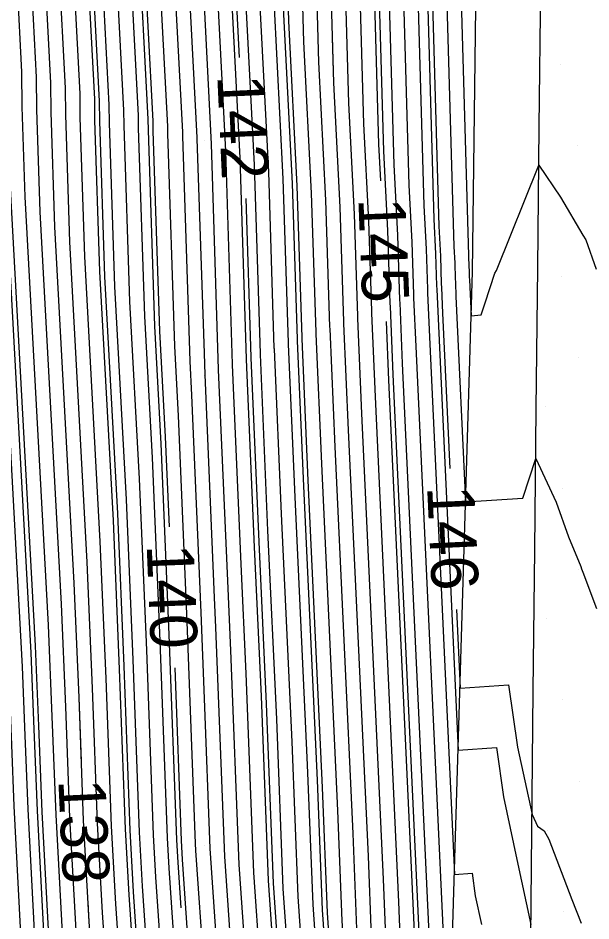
# Model space of a CAD drawing. Extents: x 2354170 to 2357230, y 866100 to 868290.
# Drawn here: x 2355312.07 to 2355336.43, y 867066.79 to 867105.21 of the extents above; entities that cross this region are included whole.
import ezdxf

# ---------------------------------------------------------------- set-up
doc = ezdxf.new("R2010")
doc.units = 0
for name, color, linetype in [('Default', 7, 'Continuous'), ('DTM Contours Major', 7, 'Continuous'), ('DTM Contours Minor', 7, 'Continuous'), ('DTM Contours Minor Text', 7, 'Continuous'), ('Exist DTM QL2 LIDAR Elevation Point', 7, 'Continuous'), ('Exist DTM Scan Elevation Point', 7, 'Continuous'), ('Exist Roads EOP', 7, 'Continuous'), ('PH Exist DTM Breakline', 7, 'Continuous')]:
    doc.layers.add(name, color=color, linetype=linetype)

msp = doc.modelspace()

# ---------------------------------------------------------------- linework, layer by layer
at = {"layer": 'Default'}
for points in [[(2355327.491, 867098.287), (2355327.412, 867099.843), (2355326.88, 867118.434), (2355326.054, 867122.272), (2355325.828, 867127.225), (2355325.801, 867128.001), (2355326.138, 867132.667), (2355325.651, 867147.599), (2355324.816, 867152.418), (2355325.847, 867157.999), (2355325.787, 867160.01), (2355325.432, 867165.433), (2355324.904, 867178.153), (2355325.277, 867184.388), (2355325.22, 867190.007), (2355325.174, 867191.277), (2355324.449, 867197.409), (2355324.414, 867197.918)], [(2355327.42, 867185.823), (2355327.186, 867181.921), (2355327.957, 867163.313), (2355328.174, 867160.009), (2355328.259, 867157.172), (2355327.64, 867153.821), (2355328.141, 867150.927), (2355328.842, 867129.445), (2355328.666, 867127.011), (2355328.707, 867125.854), (2355328.823, 867123.301), (2355329.249, 867121.323), (2355329.964, 867096.354), (2355330.029, 867095.073), (2355330.066, 867093.896), (2355330.073, 867093.742), (2355330.12, 867092.652), (2355330.428, 867086.041)], [(2355318.5, 867083.553), (2355318.338, 867087.387), (2355318.094, 867091.884), (2355317.815, 867100.406), (2355317.811, 867100.824), (2355317.39, 867108.89), (2355316.199, 867115.318), (2355316.097, 867124.339), (2355315.858, 867131.465), (2355316.226, 867138.476), (2355316.098, 867142.51), (2355315.273, 867149.522), (2355316.353, 867156.925), (2355316.079, 867165.221), (2355315.61, 867172.711), (2355316.108, 867179.624), (2355316.098, 867179.9), (2355316.059, 867183.238)], [(2355317.692, 867055.498), (2355317.277, 867060.748), (2355316.792, 867067.898), (2355316.641, 867070.696), (2355316.385, 867077.502), (2355316.119, 867083.829), (2355315.545, 867094.423), (2355315.333, 867100.859), (2355315.325, 867101.757), (2355315.007, 867107.856), (2355314.107, 867112.716), (2355313.948, 867126.737), (2355313.765, 867132.204), (2355314.047, 867137.582), (2355313.844, 867143.961), (2355313.215, 867149.308), (2355314.039, 867154.952), (2355314.029, 867155.229)], [(2355310.547, 867152.588), (2355310.567, 867151.992), (2355310.128, 867148.986), (2355310.463, 867146.139), (2355310.779, 867136.242), (2355310.625, 867133.312), (2355310.725, 867130.333), (2355310.968, 867108.814), (2355311.433, 867106.305), (2355311.597, 867103.156), (2355311.611, 867101.538), (2355311.72, 867098.231), (2355312.79, 867078.493), (2355312.933, 867075.09), (2355313.071, 867071.429), (2355313.383, 867065.635), (2355313.648, 867061.739), (2355314.003, 867057.238), (2355314.087, 867052.767)], [(2355329.989, 866992.364), (2355328.611, 867019.517), (2355328.625, 867022.101), (2355328.606, 867024.663), (2355327.579, 867041.781), (2355327.5, 867044.772), (2355326.989, 867059.514), (2355326.729, 867062.74), (2355326.474, 867066.458), (2355326.315, 867070.517), (2355325.55, 867086.958), (2355325.335, 867091.992), (2355325.331, 867092.073), (2355325.159, 867097.465), (2355324.861, 867103.331), (2355324.511, 867115.545), (2355323.285, 867121.243), (2355322.95, 867128.596), (2355322.936, 867128.99), (2355323.435, 867135.889), (2355323.161, 867144.271), (2355321.993, 867151.015)], [(2355329.295, 866992.621), (2355327.966, 867018.821), (2355327.985, 867022.333), (2355327.959, 867025.814), (2355327.009, 867041.648), (2355326.915, 867045.179), (2355326.444, 867058.776), (2355326.144, 867062.504), (2355325.848, 867066.8), (2355325.666, 867071.49), (2355324.979, 867086.246), (2355324.743, 867091.773), (2355324.74, 867091.845), (2355324.551, 867097.764), (2355324.223, 867104.203), (2355323.919, 867114.822), (2355322.593, 867120.985), (2355322.23, 867128.938), (2355322.22, 867129.237), (2355322.759, 867136.694), (2355322.539, 867143.439), (2355321.287, 867150.664)], [(2355327.518, 867150.095), (2355328.166, 867130.25), (2355327.95, 867127.259), (2355327.987, 867126.197), (2355328.131, 867123.044), (2355328.656, 867120.6), (2355329.326, 867097.226), (2355329.42, 867095.372), (2355329.475, 867093.668), (2355329.481, 867093.523), (2355329.549, 867091.94), (2355330.627, 867068.771), (2355331.377, 867068.821), (2355331.512, 867067.859), (2355331.779, 867066.632)], [(2355321.516, 867011.861), (2355321.583, 867024.647), (2355321.488, 867037.321), (2355321.308, 867040.321), (2355321.071, 867049.248), (2355320.996, 867051.395), (2355320.291, 867060.139), (2355319.975, 867064.738), (2355319.633, 867069.784), (2355319.616, 867070.085), (2355319.262, 867079.513), (2355318.893, 867088.277), (2355318.732, 867091.249), (2355318.435, 867100.293), (2355318.432, 867100.591), (2355317.985, 867109.148), (2355316.722, 867115.968), (2355316.635, 867123.739), (2355316.382, 867131.28), (2355316.771, 867138.699), (2355316.661, 867142.147), (2355315.787, 867149.576)], [(2355316.301, 867149.63), (2355317.225, 867141.784), (2355317.316, 867138.922), (2355316.905, 867131.096), (2355317.172, 867123.14), (2355317.245, 867116.618), (2355318.581, 867109.407), (2355319.054, 867100.358), (2355319.055, 867100.18), (2355319.369, 867090.615), (2355319.448, 867089.166), (2355319.837, 867079.915), (2355319.975, 867076.251), (2355320.223, 867069.876), (2355320.876, 867060.375), (2355321.541, 867052.133), (2355321.655, 867048.841), (2355321.878, 867040.454), (2355322.135, 867036.17), (2355322.223, 867024.415), (2355322.161, 867012.557)], [(2355323.451, 867013.949), (2355323.503, 867023.952), (2355323.429, 867033.869), (2355323.018, 867040.719), (2355322.824, 867048.027), (2355322.631, 867053.609), (2355322.047, 867060.848), (2355321.473, 867069.192), (2355321.119, 867078.299), (2355320.981, 867081.264), (2355320.597, 867090.241), (2355320.596, 867090.251), (2355320.29, 867099.857), (2355319.975, 867106.044), (2355319.772, 867109.924), (2355318.292, 867117.919), (2355318.246, 867121.941), (2355317.952, 867130.726), (2355318.406, 867139.369), (2355318.352, 867141.058), (2355317.33, 867149.737)], [(2355324.096, 867014.645), (2355324.143, 867023.721), (2355324.076, 867032.718), (2355323.588, 867040.852), (2355323.409, 867047.62), (2355323.176, 867054.347), (2355322.632, 867061.085), (2355322.098, 867068.85), (2355321.768, 867077.326), (2355321.552, 867081.976), (2355321.189, 867090.46), (2355321.188, 867090.479), (2355320.898, 867099.558), (2355320.396, 867109.436), (2355320.366, 867110.489), (2355319.975, 867112.305), (2355318.815, 867118.57), (2355318.784, 867121.341), (2355318.475, 867130.541), (2355318.95, 867139.592), (2355318.915, 867140.695), (2355317.845, 867149.79)], [(2355323.803, 867061.558), (2355323.348, 867068.167), (2355323.067, 867075.381), (2355322.694, 867083.4), (2355322.374, 867090.898), (2355322.372, 867090.934), (2355322.116, 867098.96), (2355321.672, 867107.692), (2355321.55, 867111.933), (2355319.975, 867119.255), (2355319.861, 867119.87), (2355319.858, 867120.142), (2355319.522, 867130.172), (2355319.975, 867138.805), (2355320.055, 867139.916), (2355320.049, 867140.111), (2355319.975, 867140.539), (2355318.874, 867149.898)], [(2355317.645, 867007.686), (2355317.741, 867026.035), (2355317.656, 867037.389), (2355317.638, 867038.357), (2355317.418, 867045.644), (2355317.275, 867053.278), (2355316.672, 867060.913), (2355316.224, 867067.521), (2355316.046, 867070.818), (2355315.81, 867077.1), (2355315.564, 867082.94), (2355314.907, 867095.057), (2355314.713, 867100.972), (2355314.704, 867101.99), (2355314.411, 867107.597), (2355313.583, 867112.066), (2355313.411, 867127.336), (2355313.242, 867132.389), (2355313.503, 867137.359), (2355313.28, 867144.324), (2355312.7, 867149.254)], [(2355318.935, 867009.078), (2355319.022, 867025.572), (2355318.923, 867038.821), (2355318.914, 867039.26), (2355318.658, 867047.761), (2355318.584, 867051.694), (2355317.882, 867060.583), (2355317.36, 867068.275), (2355317.236, 867070.574), (2355316.961, 867077.905), (2355316.674, 867084.719), (2355316.182, 867093.788), (2355315.954, 867100.746), (2355315.947, 867101.523), (2355315.603, 867108.114), (2355314.63, 867113.367), (2355314.486, 867126.137), (2355314.288, 867132.019), (2355314.592, 867137.806), (2355314.407, 867143.598), (2355313.729, 867149.362)], [(2355319.58, 867009.774), (2355319.662, 867025.341), (2355319.556, 867039.537), (2355319.552, 867039.712), (2355319.278, 867048.82), (2355319.239, 867050.902), (2355318.487, 867060.418), (2355317.928, 867068.652), (2355317.831, 867070.452), (2355317.536, 867078.307), (2355317.229, 867085.608), (2355316.82, 867093.153), (2355316.574, 867100.632), (2355316.568, 867101.29), (2355316.198, 867108.373), (2355315.153, 867114.017), (2355315.023, 867125.538), (2355314.812, 867131.834), (2355315.137, 867138.029), (2355314.971, 867143.235), (2355314.244, 867149.415)], [(2355320.225, 867010.47), (2355320.302, 867025.109), (2355320.194, 867039.623), (2355320.168, 867040.056), (2355319.975, 867047.306), (2355319.897, 867049.879), (2355319.893, 867050.11), (2355319.092, 867060.252), (2355318.496, 867069.03), (2355318.426, 867070.329), (2355318.111, 867078.709), (2355317.783, 867086.498), (2355317.457, 867092.519), (2355317.194, 867100.519), (2355317.189, 867101.057), (2355316.794, 867108.631), (2355315.676, 867114.667), (2355315.56, 867124.938), (2355315.335, 867131.65), (2355315.682, 867138.252), (2355315.534, 867142.872), (2355314.758, 867149.469)], [(2355319.975, 867149.39), (2355321.294, 867141.775), (2355321.407, 867138.305), (2355320.787, 867129.732), (2355320.791, 867129.624), (2355321.209, 867120.471), (2355322.735, 867113.378), (2355322.947, 867105.948), (2355323.333, 867098.362), (2355323.556, 867091.39), (2355323.558, 867091.335), (2355323.837, 867084.823), (2355324.367, 867073.435), (2355324.598, 867067.484), (2355324.973, 867062.031), (2355325.355, 867057.3), (2355325.746, 867045.993), (2355325.869, 867041.383), (2355326.664, 867028.115), (2355326.704, 867022.796), (2355326.676, 867017.429), (2355327.908, 866993.135)], [(2355326.896, 867149.263), (2355327.49, 867131.056), (2355327.233, 867127.506), (2355327.267, 867126.54), (2355327.439, 867122.787), (2355328.064, 867119.878), (2355328.688, 867098.098), (2355328.811, 867095.671), (2355328.883, 867093.44), (2355328.889, 867093.305), (2355328.978, 867091.228), (2355330.213, 867064.68)], [(2355326.273, 867148.431), (2355326.814, 867131.861), (2355326.517, 867127.753), (2355326.548, 867126.882), (2355326.746, 867122.529), (2355327.472, 867119.156), (2355328.05, 867098.97), (2355328.203, 867095.97), (2355328.291, 867093.212), (2355328.297, 867093.086), (2355328.406, 867090.517), (2355329.563, 867065.653)], [(2355309.336, 867146.865), (2355309.689, 867135.796), (2355309.578, 867133.681), (2355309.65, 867131.532), (2355309.922, 867107.513), (2355310.241, 867105.787), (2355310.354, 867103.622), (2355310.371, 867101.764), (2355310.445, 867099.5), (2355311.681, 867076.714), (2355311.783, 867074.285), (2355311.881, 867071.673), (2355312.247, 867064.88), (2355312.438, 867062.07), (2355312.694, 867058.822), (2355313.08, 867038.234), (2355313.172, 867035.195), (2355313.225, 867032.377), (2355313.26, 867027.655), (2355313.13, 867002.814)], [(2355309.899, 867146.502), (2355310.234, 867136.019), (2355310.102, 867133.497), (2355310.188, 867130.933), (2355310.445, 867108.164), (2355310.837, 867106.046), (2355310.976, 867103.389), (2355310.991, 867101.651), (2355311.083, 867098.865), (2355312.235, 867077.603), (2355312.358, 867074.688), (2355312.476, 867071.551), (2355312.815, 867065.257), (2355313.043, 867061.904), (2355313.349, 867058.03), (2355313.7, 867039.293), (2355313.81, 867035.647), (2355313.858, 867033.093), (2355313.9, 867027.423), (2355313.775, 867003.51)], [(2355328.349, 867065.433), (2355328.264, 867067.598), (2355327.264, 867089.093), (2355327.112, 867092.648), (2355327.107, 867092.757), (2355326.985, 867096.568), (2355326.774, 867100.715), (2355326.288, 867117.711), (2355325.362, 867122.015), (2355325.109, 867127.568), (2355325.085, 867128.248), (2355325.463, 867133.472), (2355325.029, 867146.767)], [(2355311.026, 867145.776), (2355311.324, 867136.466), (2355311.148, 867133.127), (2355311.262, 867129.734), (2355311.491, 867109.464), (2355312.028, 867106.563), (2355312.218, 867102.922), (2355312.232, 867101.425), (2355312.358, 867097.596), (2355313.345, 867079.382), (2355313.509, 867075.492), (2355313.666, 867071.307), (2355313.952, 867066.012), (2355314.253, 867061.574), (2355314.658, 867056.446), (2355314.94, 867041.41), (2355315.086, 867036.55), (2355315.124, 867034.525), (2355315.181, 867026.961), (2355315.065, 867004.902)], [(2355330.311, 867012.842), (2355329.901, 867020.909), (2355329.905, 867021.639), (2355329.9, 867022.362), (2355328.719, 867042.046), (2355328.669, 867043.958), (2355328.079, 867060.99), (2355327.9, 867063.213), (2355327.724, 867065.775), (2355327.615, 867068.571), (2355326.693, 867088.382), (2355326.52, 867092.429), (2355326.515, 867092.529), (2355326.377, 867096.867), (2355326.137, 867101.587), (2355325.696, 867116.989), (2355324.67, 867121.757), (2355324.389, 867127.91), (2355324.368, 867128.495), (2355324.787, 867134.278), (2355324.406, 867145.935)], [(2355311.59, 867145.413), (2355311.868, 867136.689), (2355311.672, 867132.943), (2355311.799, 867129.134), (2355312.014, 867110.115), (2355312.624, 867106.822), (2355312.84, 867102.689), (2355312.852, 867101.312), (2355312.995, 867096.961), (2355313.9, 867080.271), (2355314.084, 867075.894), (2355314.261, 867071.185), (2355314.52, 867066.389), (2355314.858, 867061.409), (2355315.312, 867055.654), (2355315.559, 867042.469), (2355315.724, 867037.002), (2355315.757, 867035.241), (2355315.821, 867026.729), (2355315.71, 867005.598)], [(2355327.215, 866993.392), (2355326.031, 867016.733), (2355326.064, 867023.027), (2355326.017, 867029.266), (2355325.299, 867041.25), (2355325.162, 867046.4), (2355324.81, 867056.562), (2355324.388, 867061.794), (2355323.973, 867067.825), (2355323.717, 867074.408), (2355323.266, 867084.111), (2355322.966, 867091.117), (2355322.964, 867091.162), (2355322.725, 867098.661), (2355322.31, 867106.82), (2355322.142, 867112.655), (2355320.517, 867120.213), (2355320.071, 867129.966), (2355320.071, 867129.979), (2355320.731, 867139.111), (2355320.672, 867140.943), (2355319.975, 867144.964)], [(2355317, 867006.99), (2355317.101, 867026.266), (2355317.023, 867036.673), (2355317, 867037.905), (2355316.799, 867044.586), (2355316.621, 867054.07), (2355316.067, 867061.078), (2355315.656, 867067.144), (2355315.451, 867070.94), (2355315.235, 867076.698), (2355315.009, 867082.05), (2355314.27, 867095.692), (2355314.093, 867101.085), (2355314.082, 867102.223), (2355313.815, 867107.339), (2355313.06, 867111.415), (2355312.874, 867127.936), (2355312.718, 867132.573), (2355312.958, 867137.136), (2355312.717, 867144.687)], [(2355317.46, 867144.211), (2355317.788, 867141.421), (2355317.861, 867139.145), (2355317.428, 867130.911), (2355317.709, 867122.54), (2355317.769, 867117.269), (2355319.177, 867109.665), (2355319.675, 867100.124), (2355319.675, 867100.066), (2355319.975, 867090.946), (2355320.005, 867090.023), (2355320.005, 867090.023), (2355320.409, 867080.553), (2355320.469, 867079.272), (2355320.848, 867069.534), (2355321.462, 867060.612), (2355322.086, 867052.871), (2355322.24, 867048.434), (2355322.345, 867044.464)], [(2355328.236, 867040.46), (2355328.149, 867041.914), (2355328.084, 867044.365), (2355327.534, 867060.252), (2355327.314, 867062.977), (2355327.099, 867066.117), (2355326.965, 867069.544), (2355326.122, 867087.67), (2355325.927, 867092.211), (2355325.923, 867092.301), (2355325.768, 867097.166), (2355325.499, 867102.459), (2355325.103, 867116.267), (2355323.978, 867121.5), (2355323.669, 867128.253), (2355323.652, 867128.742), (2355324.111, 867135.083), (2355323.942, 867140.243)], [(2355324.752, 867027.657), (2355324.723, 867031.568), (2355324.158, 867040.985), (2355323.993, 867047.213), (2355323.72, 867055.086), (2355323.217, 867061.321), (2355322.723, 867068.509), (2355322.418, 867076.353), (2355322.123, 867082.688), (2355321.781, 867090.679), (2355321.78, 867090.706), (2355321.507, 867099.259), (2355321.034, 867108.564), (2355320.958, 867111.211), (2355319.975, 867115.78), (2355319.338, 867119.22), (2355319.321, 867120.742), (2355319.098, 867127.391)], [(2355327.32, 867025.867), (2355327.311, 867026.965), (2355326.439, 867041.516), (2355326.331, 867045.586), (2355325.9, 867058.038), (2355325.559, 867062.267), (2355325.223, 867067.142), (2355325.016, 867072.462), (2355324.408, 867085.535), (2355324.151, 867091.554), (2355324.148, 867091.618), (2355323.942, 867098.063), (2355323.585, 867105.075), (2355323.327, 867114.1), (2355321.901, 867120.728), (2355321.678, 867125.61)], [(2355330.433, 867122.767), (2355331.239, 867094.61), (2355331.246, 867094.475), (2355331.25, 867094.351), (2355331.258, 867094.18), (2355331.263, 867094.075), (2355331.334, 867092.545), (2355331.761, 867092.574), (2355331.929, 867093.094), (2355332.349, 867094.347), (2355332.417, 867094.468), (2355334.215, 867098.947), (2355335.143, 867097.581), (2355336.087, 867095.965), (2355336.209, 867095.779), (2355336.648, 867094.52)], [(2355329.841, 867122.045), (2355330.601, 867095.482), (2355330.637, 867094.774), (2355330.658, 867094.124), (2355330.666, 867093.961), (2355330.691, 867093.363), (2355331.098, 867084.62), (2355333.538, 867084.785), (2355334.083, 867086.469), (2355334.945, 867084.609), (2355335.481, 867083.129), (2355336.003, 867081.874), (2355336.035, 867081.767), (2355336.083, 867081.632), (2355336.664, 867080.091)], [(2355316.436, 867021.635), (2355316.461, 867026.498), (2355316.39, 867035.957), (2355316.362, 867037.453), (2355316.179, 867043.527), (2355315.967, 867054.862), (2355315.462, 867061.244), (2355315.088, 867066.766), (2355314.856, 867071.062), (2355314.659, 867076.296), (2355314.455, 867081.161), (2355313.632, 867096.327), (2355313.472, 867101.198), (2355313.461, 867102.456), (2355313.22, 867107.08), (2355312.537, 867110.765), (2355312.416, 867121.488)], [(2355333.441, 867011.077), (2355332.67, 867017.86), (2355332.184, 867022.097), (2355331.898, 867024.827), (2355331.703, 867026.782), (2355330.554, 867030.731), (2355329.86, 867042.312), (2355329.838, 867043.144), (2355329.168, 867062.467), (2355329.07, 867063.686), (2355328.974, 867065.092), (2355328.914, 867066.626), (2355327.835, 867089.805), (2355327.729, 867092.292)], [(2355330.707, 867080.048), (2355330.863, 867076.695), (2355332.93, 867076.835), (2355333.302, 867074.183), (2355333.925, 867071.318), (2355334.151, 867070.823), (2355334.445, 867070.631), (2355334.643, 867070.275), (2355335.618, 867067.7), (2355336.013, 867066.69)], [(2355322.47, 866977.663), (2355322.049, 866985.507), (2355321.668, 866995.449), (2355320.871, 867011.165), (2355320.942, 867024.878), (2355320.841, 867038.472), (2355320.738, 867040.189), (2355320.486, 867049.655), (2355320.452, 867050.657), (2355319.975, 867056.565), (2355319.697, 867060.087), (2355319.065, 867069.407), (2355319.021, 867070.207), (2355318.745, 867077.558)]]:
    msp.add_lwpolyline(points, dxfattribs=at)
at = {"layer": 'DTM Contours Major'}
for points in [[(2355319.006, 867067.355), (2355318.875, 867069.281), (2355318.823, 867070.248), (2355318.495, 867078.977), (2355318.153, 867087.091), (2355317.882, 867092.096), (2355317.608, 867100.444), (2355317.604, 867100.902), (2355317.191, 867108.804), (2355316.025, 867115.101), (2355315.918, 867124.539), (2355315.684, 867131.527), (2355316.045, 867138.401), (2355315.91, 867142.631), (2355315.101, 867149.505), (2355316.16, 867156.76), (2355315.872, 867165.498), (2355315.774, 867167.058)], [(2355336.303, 867011.694), (2355335.572, 867012.562), (2355335.333, 867012.899), (2355333.629, 867015.18), (2355333.468, 867015.316), (2355333.291, 867016.872), (2355332.671, 867022.273), (2355332.307, 867025.754), (2355332.058, 867028.245), (2355330.594, 867033.279), (2355330.05, 867042.356), (2355330.032, 867043.008), (2355329.35, 867062.713), (2355329.265, 867063.765), (2355329.182, 867064.978), (2355329.13, 867066.301), (2355328.026, 867090.042), (2355327.902, 867092.94), (2355327.896, 867093.06), (2355327.797, 867096.169), (2355327.625, 867099.552), (2355327.316, 867110.35)]]:
    msp.add_lwpolyline(points, dxfattribs=at)
at = {"layer": 'DTM Contours Minor'}
for points in [[(2355327.933, 867150.65), (2355328.617, 867129.713), (2355328.427, 867127.094), (2355328.467, 867125.969), (2355328.592, 867123.216), (2355329.051, 867121.082), (2355329.751, 867096.645), (2355329.826, 867095.173), (2355329.869, 867093.82), (2355329.876, 867093.669), (2355329.93, 867092.415), (2355330.784, 867074.054), (2355332.412, 867074.164), (2355332.705, 867072.075), (2355333.285, 867069.41), (2355333.878, 867066.646)], [(2355329.196, 866977.019), (2355328.448, 866990.947), (2355328.371, 866992.964), (2355327.106, 867017.893), (2355327.131, 867022.641), (2355327.096, 867027.348), (2355326.249, 867041.471), (2355326.136, 867045.721), (2355325.718, 867057.792), (2355325.363, 867062.188), (2355325.015, 867067.256), (2355324.8, 867072.787), (2355324.218, 867085.297), (2355323.953, 867091.481), (2355323.95, 867091.542), (2355323.739, 867098.163), (2355323.373, 867105.366), (2355323.129, 867113.859), (2355321.67, 867120.642), (2355321.271, 867129.395), (2355321.265, 867129.567), (2355321.858, 867137.768), (2355321.709, 867142.33), (2355320.346, 867150.197)], [(2355316.816, 867149.683), (2355317.788, 867141.421), (2355317.861, 867139.145), (2355317.428, 867130.911), (2355317.709, 867122.54), (2355317.769, 867117.269), (2355319.177, 867109.665), (2355319.675, 867100.124), (2355319.675, 867100.066), (2355319.975, 867090.946), (2355320.005, 867090.023), (2355320.005, 867090.023), (2355320.409, 867080.553), (2355320.469, 867079.272), (2355320.848, 867069.534), (2355321.462, 867060.612), (2355322.086, 867052.871), (2355322.24, 867048.434), (2355322.448, 867040.587), (2355322.782, 867035.02), (2355322.863, 867024.184), (2355322.806, 867013.253)], [(2355321.488, 867103.524), (2355321.246, 867108.273), (2355321.155, 867111.452), (2355319.975, 867116.939), (2355319.512, 867119.437), (2355319.5, 867120.542), (2355319.173, 867130.295), (2355319.677, 867139.89), (2355319.666, 867140.211), (2355318.531, 867149.862)], [(2355318.558, 867018.584), (2355318.595, 867025.727), (2355318.501, 867038.343), (2355318.489, 867038.959), (2355318.245, 867047.056), (2355318.148, 867052.222), (2355317.479, 867060.693), (2355316.982, 867068.024), (2355316.84, 867070.655), (2355316.577, 867077.637), (2355316.304, 867084.126), (2355315.757, 867094.211), (2355315.54, 867100.821), (2355315.532, 867101.679), (2355315.205, 867107.942), (2355314.281, 867112.933), (2355314.127, 867126.537), (2355313.94, 867132.142), (2355314.229, 867137.657), (2355314.032, 867143.84), (2355313.386, 867149.326)], [(2355310.275, 867146.26), (2355310.597, 867136.168), (2355310.451, 867133.374), (2355310.546, 867130.533), (2355310.793, 867108.597), (2355311.234, 867106.218), (2355311.39, 867103.233), (2355311.405, 867101.576), (2355311.508, 867098.442), (2355312.605, 867078.196), (2355312.742, 867074.956), (2355312.873, 867071.47), (2355313.194, 867065.509), (2355313.446, 867061.794), (2355313.785, 867057.502), (2355314.113, 867039.999), (2355314.235, 867035.948), (2355314.28, 867033.57), (2355314.327, 867027.269), (2355314.205, 867003.974), (2355314.503, 866998.106), (2355315.003, 866985.048)], [(2355314.761, 867073.589), (2355314.659, 867076.296), (2355314.455, 867081.161), (2355313.632, 867096.327), (2355313.472, 867101.198), (2355313.461, 867102.456), (2355313.22, 867107.08), (2355312.537, 867110.765), (2355312.337, 867128.535), (2355312.195, 867132.758), (2355312.413, 867136.912), (2355312.153, 867145.05)], [(2355330.186, 867001.893), (2355329.256, 867020.213), (2355329.265, 867021.87), (2355329.253, 867023.512), (2355328.149, 867041.914), (2355328.084, 867044.365), (2355327.534, 867060.252), (2355327.314, 867062.977), (2355327.099, 867066.117), (2355326.965, 867069.544), (2355326.122, 867087.67), (2355325.927, 867092.211), (2355325.923, 867092.301), (2355325.768, 867097.166), (2355325.499, 867102.459), (2355325.443, 867104.394)], [(2355328.939, 866929.947), (2355327.791, 866957.919), (2355327.757, 866960.831), (2355327.602, 866963.718), (2355327.602, 866963.747), (2355326.241, 866989.071), (2355326.059, 866993.821), (2355324.956, 867015.573), (2355324.997, 867023.413), (2355324.939, 867031.184), (2355324.348, 867041.029), (2355324.188, 867047.078), (2355323.902, 867055.332), (2355323.413, 867061.4), (2355322.932, 867068.395), (2355322.634, 867076.029), (2355322.314, 867082.925), (2355321.979, 867090.752), (2355321.977, 867090.782), (2355321.762, 867097.531)], [(2355321.077, 866867.745), (2355320.626, 866875.933), (2355320.305, 866892.781), (2355320.284, 866893.134), (2355319.673, 866907.404), (2355318.818, 866922.114), (2355318.77, 866923.241), (2355318.864, 866937.713), (2355318.309, 866951.252), (2355318.109, 866968.515), (2355318.038, 866969.835), (2355318.036, 866969.993), (2355317.415, 866981.568), (2355316.814, 866997.249), (2355316.355, 867006.294), (2355316.461, 867026.498), (2355316.39, 867035.957), (2355316.362, 867037.453), (2355316.179, 867043.527), (2355315.967, 867054.862), (2355315.462, 867061.244), (2355315.088, 867066.766), (2355315.043, 867067.596)]]:
    msp.add_lwpolyline(points, dxfattribs=at)
at = {"layer": 'Exist DTM QL2 LIDAR Elevation Point'}
for p, q in [((2355319.975, 867100.012), (2355319.975, 867100.012)), ((2355319.975, 867090.012), (2355319.975, 867090.012)), ((2355319.975, 867080.011), (2355319.975, 867080.011)), ((2355319.975, 867070.011), (2355319.975, 867070.011))]:
    msp.add_line(p, q, dxfattribs=at)
at = {"layer": 'Exist DTM Scan Elevation Point'}
for p, q in [((2355335.147, 867103.234), (2355335.147, 867103.234)), ((2355335.852, 867099.77), (2355335.852, 867099.77)), ((2355335.178, 867094.221), (2355335.178, 867094.221)), ((2355335.884, 867090.756), (2355335.884, 867090.756)), ((2355334.505, 867088.671), (2355334.505, 867088.671)), ((2355335.21, 867085.207), (2355335.21, 867085.207)), ((2355335.916, 867081.742), (2355335.916, 867081.742)), ((2355334.536, 867079.657), (2355334.536, 867079.657)), ((2355335.242, 867076.193), (2355335.242, 867076.193)), ((2355335.947, 867072.729), (2355335.947, 867072.729)), ((2355334.568, 867070.644), (2355334.568, 867070.644)), ((2355335.273, 867067.179), (2355335.273, 867067.179))]:
    msp.add_line(p, q, dxfattribs=at)
at = {"layer": 'Exist Roads EOP'}
msp.add_lwpolyline([(2355333.438, 867010.578), (2355333.476, 867016.578), (2355333.515, 867022.578), (2355333.555, 867028.577), (2355333.597, 867034.577), (2355333.642, 867040.577), (2355333.69, 867046.577), (2355333.743, 867052.577), (2355333.799, 867058.576), (2355333.857, 867064.576), (2355333.918, 867070.576), (2355333.979, 867076.575), (2355334.042, 867082.575), (2355334.106, 867088.575), (2355334.169, 867094.574), (2355334.232, 867100.574), (2355334.293, 867106.574), (2355334.353, 867112.574), (2355334.411, 867118.573), (2355334.466, 867124.573), (2355334.519, 867130.573), (2355334.57, 867136.573), (2355334.619, 867142.572), (2355334.665, 867148.572)], dxfattribs=at)
at = {"layer": 'PH Exist DTM Breakline'}
msp.add_lwpolyline([(2355330.739, 867042.516), (2355330.493, 867064.261), (2355331.389, 867094.405), (2355331.788, 867125.933), (2355331.895, 867160.008)], dxfattribs=at)

# ---------------------------------------------------------------- texts
at = {"layer": 'Default'}
for s, rotation, p in [('145', 272.2687, (2355326.536, 867097.524)), ('146', 272.664, (2355329.462, 867085.271)), ('140', 272.3438, (2355317.534, 867082.789))]:
    msp.add_text(s, height=2, rotation=rotation, dxfattribs=at).set_placement(p)
at = {"layer": 'DTM Contours Minor Text'}
for s, rotation, p in [('142', 272.6176, (2355320.538, 867102.756)), ('138', 272.6928, (2355313.777, 867072.786))]:
    msp.add_text(s, height=2, rotation=rotation, dxfattribs=at).set_placement(p)

doc.saveas('drawing.dxf')
